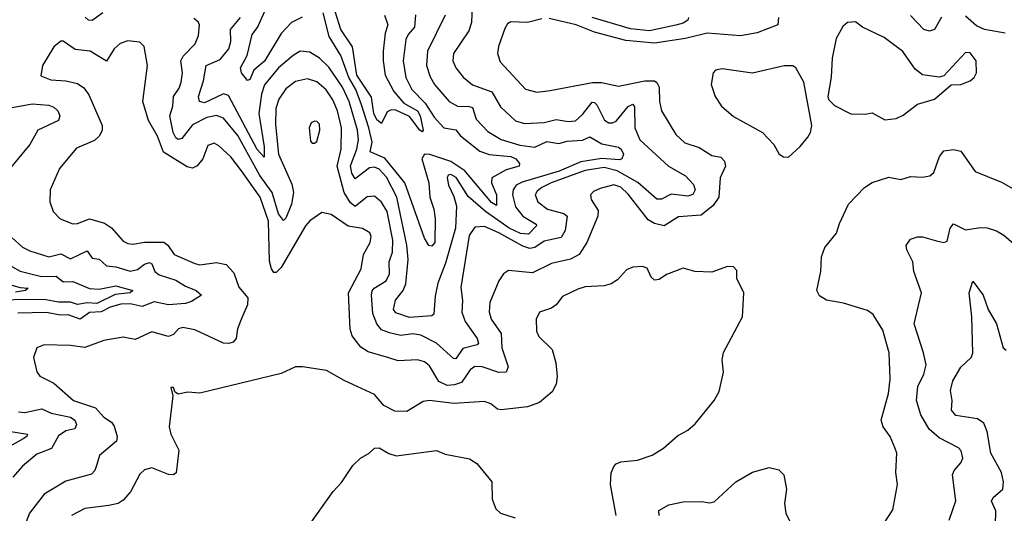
# Model space of a CAD drawing. Extents: x 1443846 to 1577407, y 839182 to 927291.
# Tile 275 of 535: x 1514473 to 1518587, y 857284 to 859346. Entities that reach past the tile are written whole.
import ezdxf

# ---------------------------------------------------------------- set-up
doc = ezdxf.new("R2010")
doc.units = 0

msp = doc.modelspace()

# ---------------------------------------------------------------- linework, layer by layer
at = {"layer": '0CON20XD'}
for points in [[(1516363.2, 859405), (1516360.3, 859335), (1516350.1, 859299.9), (1516285.4, 859205), (1516283.4, 859175), (1516294.8, 859144.8), (1516326.4, 859106.4), (1516364.8, 859074.8), (1516445.2, 859045.2), (1516482.2, 858982.2), (1516545, 858923.2), (1516582.4, 858912.4), (1516665, 858917.3), (1516715, 858929.7), (1516765, 858920.8), (1516795, 858923.4), (1516825, 858949.7), (1516865, 859001.6), (1516875, 859001.1), (1516885, 858990.8), (1516917, 858927), (1516935, 858915.4), (1516950, 858915), (1516965, 858922), (1517015, 858983.4), (1517035, 858993.5), (1517042.2, 858982.2), (1517042.7, 858895), (1517064.8, 858845), (1517184.6, 858734.6), (1517254.4, 858694.4), (1517288.3, 858658.3), (1517296, 858635), (1517285, 858616.2), (1517265, 858608.4), (1517195, 858617.7), (1517155, 858596.2), (1517135, 858596.7), (1517056, 858666), (1516968.8, 858715), (1516915, 858729.2), (1516835, 858715.7), (1516693.2, 858665), (1516655, 858645.2), (1516635, 858630), (1516626.7, 858615), (1516637.7, 858585), (1516678.5, 858555), (1516746.3, 858536.3), (1516760.3, 858525), (1516751.7, 858465), (1516735, 858436.7), (1516665, 858421.2), (1516625, 858394), (1516605, 858389.8), (1516575, 858399.7), (1516475, 858456.2), (1516415, 858481.9), (1516375, 858478.9), (1516351.6, 858445), (1516316.8, 858226.8), (1516323.1, 858173.1), (1516320.5, 858125), (1516334.2, 858085), (1516384.2, 858015), (1516390, 857995), (1516385, 857988.5), (1516325, 857972.4), (1516295, 857930), (1516285, 857930.5), (1516213.9, 857995), (1516149, 858029), (1516115, 858034.4), (1516065, 858026.8), (1516017.6, 858037.6), (1515985, 858051.1), (1515965.4, 858075.4), (1515948.8, 858118.8), (1515942.4, 858195), (1515945, 858212.9), (1515954.1, 858225), (1516004.4, 858255.6), (1516018.6, 858285), (1516016.7, 858335), (1516031.3, 858375), (1516031.6, 858425), (1516008.3, 858545), (1515985, 858584.6), (1515955, 858608.5), (1515925, 858606.1), (1515875, 858566.6), (1515855, 858581.6), (1515828.5, 858625), (1515800, 858735), (1515816.8, 858805), (1515818, 858895), (1515801, 858965), (1515781.4, 859011.4), (1515752.8, 859052.8), (1515715, 859087), (1515675, 859099.5), (1515625, 859087.7), (1515585, 859058), (1515555.8, 859015), (1515543.3, 858975), (1515541.1, 858908.9), (1515553.8, 858785), (1515609.5, 858659.5), (1515616.8, 858625), (1515609, 858575), (1515585, 858516.5), (1515575, 858507.3), (1515554, 858535), (1515527.4, 858625), (1515475.9, 858695.9), (1515385, 858862.5), (1515325, 858934.8), (1515295, 858945.6), (1515255, 858937.2), (1515195, 858907.2), (1515150.5, 858849.5), (1515135, 858846.3), (1515125, 858853.4), (1515113.8, 858875), (1515100, 858945), (1515112.7, 858985), (1515115.2, 859025), (1515139.9, 859060.1), (1515148.2, 859085), (1515152.8, 859125), (1515146.2, 859175), (1515155.9, 859194.1), (1515206.7, 859245), (1515220.3, 859280.3)], [(1515652.5, 859357.5), (1515608.7, 859335), (1515565, 859289), (1515496.3, 859173.7), (1515451.4, 859135), (1515435, 859096.2), (1515425, 859092), (1515399.6, 859125), (1515395.4, 859145), (1515423.5, 859196.5), (1515444.3, 859285), (1515466.7, 859313.3), (1515509.6, 859410.4)], [(1516655, 859350.2), (1516595, 859334.6), (1516525, 859337.8), (1516511.2, 859328.8), (1516499.8, 859310.2), (1516472.9, 859235), (1516470, 859205), (1516480.6, 859170.6), (1516586.4, 859056.4), (1516634, 859044), (1516688.9, 859051.1), (1516866.3, 859083.7), (1516903.7, 859083.7), (1516975, 859068.7), (1517085, 859091.1), (1517125, 859090.8), (1517135, 859084.6), (1517144.4, 859065), (1517146.1, 859005), (1517154.5, 858965), (1517215, 858866.9), (1517252.4, 858832.4), (1517312.1, 858812.1), (1517365, 858779.2), (1517402.5, 858772.5), (1517418.2, 858755), (1517422.7, 858735), (1517399.7, 858685), (1517393.6, 858605), (1517370.2, 858569.8), (1517320.5, 858529.5), (1517225, 858522.5), (1517165.3, 858484.7), (1517125, 858495.3), (1517099.6, 858509.6), (1517015, 858618), (1516985, 858646.7), (1516955, 858656.8), (1516898.8, 858641.2), (1516871.2, 858628.8), (1516858.1, 858615), (1516860.6, 858595), (1516889.5, 858549.5), (1516889.1, 858525), (1516842.1, 858415), (1516810, 858365), (1516773.8, 858346.2), (1516695, 858328.4), (1516615, 858288.7), (1516515, 858298.6), (1516495, 858284.2), (1516475.5, 858255), (1516437.5, 858165), (1516433.9, 858126.1), (1516442.3, 858095), (1516485.2, 858035.2), (1516488, 857975), (1516514.5, 857895.5), (1516506.1, 857873.9), (1516475, 857872.5), (1516405, 857896.2), (1516375, 857897.5), (1516355, 857884.1), (1516319.3, 857830.7), (1516289.5, 857820.5), (1516258.7, 857818.7), (1516223.7, 857835), (1516185, 857899.6), (1516165, 857917.3), (1516135, 857924.8), (1516055, 857921.2), (1516015, 857933.9), (1515928.6, 857958.6), (1515897.8, 857977.8), (1515862.2, 858025), (1515853.1, 858053.1), (1515846.7, 858205), (1515899.2, 858305), (1515908.9, 858365), (1515937.5, 858415), (1515940.9, 858440.9), (1515936.2, 858456.2), (1515905, 858473.8), (1515845, 858483.5), (1515775, 858531.9), (1515735, 858541.4), (1515685, 858505.6), (1515666.5, 858485), (1515565, 858310.8), (1515545, 858290), (1515535, 858290.6), (1515524.8, 858304.8), (1515516.9, 858336.9), (1515512.3, 858505), (1515477.5, 858605), (1515399.3, 858715), (1515355, 858773.5), (1515305, 858819.4), (1515285, 858830), (1515258.9, 858821.1), (1515238.2, 858765), (1515213.9, 858736.1), (1515195, 858726.1), (1515172, 858732), (1515073.3, 858793.3), (1515049.3, 858859.3), (1515010.7, 858925), (1514987.1, 859005), (1515006.7, 859155), (1514992.9, 859235), (1514975, 859252.9), (1514925, 859257.8), (1514893.1, 859246.9), (1514867.1, 859225), (1514835, 859173.8), (1514768, 859215), (1514705, 859222), (1514655, 859256.7), (1514645, 859256.7), (1514615, 859233.3), (1514568.8, 859155), (1514561.7, 859111.7), (1514602.5, 859095), (1514665, 859090.9), (1514715, 859079.6), (1514741.4, 859061.4), (1514761.9, 859031.9), (1514817.5, 858905), (1514817.2, 858882.8), (1514805, 858860), (1514785, 858841.4), (1514709.7, 858810.3), (1514638.9, 858725), (1514600, 858635), (1514598.9, 858585), (1514612.9, 858545), (1514642, 858515), (1514695, 858493.5), (1514715, 858494.5), (1514765, 858514.7), (1514826.7, 858496.7), (1514857.1, 858477.1), (1514905, 858421.1), (1514925, 858411.8), (1514945, 858408.5), (1514995, 858417.5), (1515075, 858416.7), (1515091.8, 858405), (1515118.1, 858365), (1515205, 858327.5), (1515225, 858322.7), (1515295, 858331.4), (1515335, 858323.3), (1515368.1, 858288.1), (1515388.2, 858228.2), (1515426, 858185), (1515424.2, 858155), (1515401.1, 858101.1)], [(1514820, 859375), (1514775, 859343.5), (1514760.8, 859345), (1514746.7, 859356.7)], [(1515220.3, 859280.3), (1515223.5, 859325), (1515218, 859338), (1515201.1, 859351.1)], [(1516251, 859365), (1516176.3, 859215), (1516173.3, 859155), (1516187.9, 859107.9), (1516206.7, 859075), (1516267.5, 859005), (1516305, 858983.1), (1516345, 858984.8), (1516365, 858978.9), (1516380.8, 858930.8), (1516429.5, 858879.5), (1516485, 858846.5), (1516562.5, 858822.5), (1516625, 858814.5), (1516675, 858837.3), (1516725, 858828.8), (1516760.9, 858839.1), (1516825, 858842.7), (1516855, 858856.5), (1516905, 858828.3), (1516975, 858814), (1516986.6, 858805), (1516995.2, 858785), (1516988.4, 858765), (1516979, 858761), (1516905, 858766.8), (1516816.9, 858753.1), (1516727, 858713), (1516572.1, 858667.9), (1516547.6, 858655), (1516534.8, 858635), (1516531.6, 858615), (1516544.1, 858565), (1516575, 858525.2), (1516631.5, 858491.5), (1516632.7, 858485), (1516599.6, 858450.4), (1516565, 858452.5), (1516518, 858475), (1516419.8, 858545), (1516347.5, 858607.5), (1516297.3, 858687.3), (1516275, 858699.6), (1516263.4, 858696.6), (1516259.6, 858685), (1516264.7, 858655), (1516287.1, 858607.1), (1516297.4, 858567.4), (1516294.2, 858475), (1516251.4, 858328.6), (1516220, 858245), (1516208.3, 858191.7), (1516203.6, 858116.4), (1516195, 858108.9), (1516102, 858102), (1516045, 858122), (1516034.7, 858135), (1516043.5, 858175), (1516075, 858215.3), (1516087, 858243), (1516096.6, 858345), (1516090.6, 858405), (1516048.4, 858605), (1516005, 858687.9), (1515975, 858721.7), (1515955, 858730.7), (1515935, 858727.5), (1515875, 858681.2), (1515860.1, 858705), (1515855.2, 858735.2), (1515881.9, 858805), (1515888.3, 858845), (1515883.7, 858885), (1515849.2, 859005), (1515821.8, 859065), (1515765, 859147.6), (1515725, 859185.3), (1515685, 859211.2), (1515645.4, 859214.6), (1515615, 859197.3), (1515554.7, 859145), (1515495.1, 859074.9), (1515483, 859035), (1515471.9, 858955), (1515494.4, 858815.6), (1515495, 858772), (1515465, 858804.3), (1515345, 859030), (1515325, 859036.7), (1515245, 858998.8), (1515223.9, 859005), (1515220, 859025), (1515241.1, 859091.1), (1515252, 859155), (1515310.5, 859179.5), (1515347.4, 859225), (1515354.7, 859255), (1515354, 859306), (1515395.9, 859355)], [(1516127.1, 859367.1), (1516122.1, 859315), (1516095.9, 859285), (1516086, 859264), (1516074.8, 859175), (1516086.1, 859105), (1516111.3, 859055), (1516167.4, 858997.4), (1516205, 858939.8), (1516245, 858895.2), (1516295, 858886.6), (1516315, 858860.6), (1516395, 858797.5), (1516435, 858782.7), (1516525, 858775.2), (1516545.4, 858765), (1516560.9, 858745), (1516560, 858735), (1516505, 858719.1), (1516445.8, 858685), (1516444.8, 858665), (1516464.8, 858615.2), (1516465, 858569.5), (1516445, 858583), (1516333, 858715), (1516275, 858753.8), (1516187, 858783), (1516165, 858783.9), (1516152.6, 858765), (1516183.1, 858665), (1516186.4, 858605), (1516203.9, 858555), (1516209.1, 858515), (1516207.7, 858415), (1516195, 858400), (1516182.7, 858402.7), (1516165, 858434.2), (1516081.5, 858665), (1515998.2, 858768.2), (1515937.6, 858795), (1515945.2, 858835), (1515932.3, 858895), (1515900.8, 858990.8), (1515877.8, 859055), (1515847.8, 859105), (1515815, 859196.9), (1515766.5, 859276.5), (1515740.6, 859375)], [(1515997.1, 859365), (1516011.3, 859325), (1516000.3, 859289.7), (1515992, 859215), (1515991.1, 859175), (1516000.4, 859115), (1516036.8, 859046.8), (1516078.3, 858998.3), (1516135.2, 858965), (1516146.1, 858945), (1516159.4, 858885), (1516155, 858878), (1516145, 858884.5), (1516101.8, 858941.8), (1516045, 858968.6), (1516025, 858969.6), (1516008.1, 858961.9), (1515985, 858913.3), (1515965, 858927.4), (1515952.1, 858955), (1515943.2, 859023.2), (1515881.9, 859115), (1515863.1, 859233.1), (1515815.2, 859305), (1515791.1, 859381.1)], [(1517644.2, 859355), (1517640.8, 859325), (1517555, 859291.1), (1517485, 859279), (1517345, 859289.8), (1517255, 859267.2), (1517125, 859248.9), (1517005, 859259.5), (1516875, 859294.8), (1516798.1, 859325), (1516685, 859351.2)], [(1517268.1, 859355), (1517264.4, 859345), (1517245, 859332.2), (1517215, 859323.9), (1517105, 859300.4), (1517025, 859308.7), (1516865.1, 859355.1)], [(1518325, 859356.4), (1518295.2, 859304.8), (1518275, 859298.5), (1518251.3, 859305), (1518195, 859363.8)], [(1518590.7, 859290.7), (1518505, 859304.8), (1518470.4, 859320.4), (1518425, 859361.4)], [(1518088.1, 858928.1), (1518135, 858933.3), (1518165, 858947.1), (1518225, 858994), (1518295, 859013.8), (1518365, 859074), (1518405, 859076.2), (1518445, 859091.2), (1518461.2, 859105), (1518470.8, 859125), (1518470, 859175), (1518445, 859207.5), (1518425, 859209.2), (1518335, 859112.5), (1518315, 859106.7), (1518245, 859116.7), (1518215, 859140), (1518163, 859213), (1518085, 859272.2), (1517995, 859315.6), (1517965, 859338), (1517932.5, 859335), (1517911.9, 859318.1), (1517885, 859267.5), (1517868.2, 859185), (1517863.6, 859106.4), (1517850, 859025), (1517853, 859013), (1517877.7, 858987.7), (1517946.4, 858953.6), (1518005, 858952), (1518035, 858957.5), (1518088.1, 858928.1)], [(1517685, 858772.5), (1517733.6, 858816.4), (1517765.7, 858855), (1517777.8, 858875), (1517783.5, 858905), (1517749.2, 859085), (1517715.5, 859145.5), (1517703.1, 859153.1), (1517666.7, 859153.3), (1517535, 859122.9), (1517408.8, 859141.2), (1517380, 859135), (1517370, 859125), (1517362.5, 859075), (1517379.2, 859025), (1517405.8, 858985), (1517455, 858941.4), (1517576, 858875), (1517624, 858825), (1517646.7, 858785), (1517665, 858774), (1517685, 858772.5)], [(1514363.8, 858966.2), (1514525, 858995.2), (1514595, 858989.6), (1514615, 858981.1), (1514631.9, 858965), (1514640.5, 858945), (1514634.4, 858925), (1514549.2, 858885), (1514514.8, 858825.2), (1514372.9, 858655)], [(1515705, 858830), (1515715, 858837.5), (1515727.3, 858885), (1515725, 858910), (1515715, 858921.2), (1515705, 858922), (1515691.2, 858915), (1515682.9, 858895), (1515688.3, 858838.3), (1515695, 858830), (1515705, 858830)], [(1518025, 857151.2), (1518120.9, 857299.1), (1518140.8, 857405), (1518134, 857455), (1518138, 857535), (1518130.8, 857555), (1518110, 857605), (1518081.4, 857645), (1518073.2, 857673.2), (1518103.8, 857785), (1518110, 857845), (1518105.4, 857955), (1518079.8, 858049.8), (1518038.6, 858115), (1518015, 858131.4), (1517915, 858162.5), (1517844.6, 858174.6), (1517815, 858192), (1517804.4, 858215), (1517820, 858295), (1517822.9, 858355), (1517837.1, 858395), (1517885.8, 858455), (1517898, 858495), (1517935.8, 858575), (1518002.5, 858645), (1518035, 858665.5), (1518105, 858689.1), (1518155, 858679.4), (1518195, 858691.5), (1518245, 858688.9), (1518275.4, 858694.6), (1518292.2, 858707.8), (1518316.9, 858775), (1518335, 858798.1), (1518375, 858804.4), (1518405, 858797.1), (1518465, 858712.5), (1518575, 858666.9), (1518697.4, 858597.4)], [(1518356, 857255), (1518384.4, 857335.6), (1518371.1, 857445), (1518377.2, 857462.8), (1518405.8, 857495), (1518414.3, 857515), (1518406.7, 857545), (1518395, 857557.1), (1518315, 857600), (1518272.5, 857635), (1518237.6, 857695), (1518219.7, 857755), (1518225.8, 857814.2), (1518251.2, 857865), (1518260, 857905), (1518250, 857955), (1518210, 858075), (1518241.1, 858205), (1518209.5, 858295), (1518205.2, 858335.2), (1518179.6, 858385), (1518176.7, 858403.3), (1518195, 858429.2), (1518225, 858438.6), (1518245, 858439.4), (1518303.1, 858423.1), (1518335, 858415.7), (1518348.9, 858421.1), (1518360.6, 858475), (1518375, 858494), (1518425, 858468.8), (1518488.2, 858478.2), (1518515, 858476.2), (1518555, 858464.4), (1518585, 858445.6), (1518625, 858411.9)], [(1514441.9, 858435), (1514485, 858395.5), (1514515, 858380.4), (1514595, 858355.8), (1514645, 858368.8), (1514685, 858347.5), (1514755, 858381.2), (1514775, 858349.4), (1514805, 858346.2), (1514835, 858318.2), (1514875, 858313.5), (1514935, 858296), (1514965, 858302.8), (1514995, 858325.3), (1515015, 858332), (1515025, 858326.2), (1515037.9, 858295), (1515055, 858279.8), (1515125, 858258.4), (1515165, 858233.5), (1515210.8, 858215), (1515232, 858195), (1515191.4, 858168.6), (1515165, 858160.2), (1515095, 858155.6), (1515035, 858168), (1514985, 858148), (1514935, 858159.1), (1514895, 858157.3), (1514851.5, 858145), (1514813.8, 858126.2), (1514765, 858123.3), (1514725, 858094.8), (1514675, 858112.9), (1514641.7, 858111.7), (1514585, 858123.4), (1514465, 858120.5)], [(1514405, 858334.3), (1514475, 858296), (1514564.1, 858274.1), (1514625, 858275.2), (1514655, 858251.6), (1514695, 858253.2), (1514765, 858223.5), (1514805, 858220.4), (1514875, 858234.4), (1514945.6, 858215), (1514934, 858205), (1514871.2, 858198.8), (1514795, 858161), (1514755, 858163.4), (1514715, 858155.9), (1514685, 858166.6), (1514635, 858166.7), (1514575, 858177.5), (1514325, 858175.1)], [(1516965.5, 857275), (1516941.1, 857405), (1516945, 857453.3), (1516955, 857479.2), (1516965, 857490.6), (1516985, 857498.9), (1517055, 857505.6), (1517115, 857527.1), (1517163.6, 857556.4), (1517222.1, 857607.9), (1517265, 857632), (1517295, 857658), (1517374.2, 857755), (1517395, 857793.3), (1517413.9, 857873.9), (1517408.8, 857925), (1517414.2, 857955.8), (1517493.3, 858105), (1517498.8, 858205), (1517470, 858265), (1517468.8, 858298.8), (1517455, 858313.8), (1517430, 858315), (1517365, 858291.9), (1517293.8, 858293.8), (1517245, 858308.2), (1517175, 858281.2), (1517145, 858261.6), (1517125, 858257.7), (1517110.8, 858270.8), (1517095, 858308), (1517075, 858315.6), (1517035, 858313.1), (1517008.9, 858301.1), (1516970.4, 858259.6), (1516945, 858242.9), (1516915, 858234.5), (1516835, 858230), (1516805, 858220.9), (1516740.4, 858189.6), (1516714.2, 858155), (1516695, 858140.5), (1516644.3, 858125), (1516631.1, 858095), (1516632.9, 858045), (1516642.6, 858022.6), (1516697.8, 857967.8), (1516712.6, 857912.6), (1516719.2, 857855), (1516715, 857824), (1516698, 857792), (1516645, 857746.9), (1516595, 857729.5), (1516485, 857716.7), (1516469.7, 857719.7), (1516442.1, 857742.1), (1516415, 857751.4), (1516287, 857743), (1516184.6, 857755.4), (1516159.3, 857750.7), (1516090.9, 857709.1), (1516040.9, 857710.9), (1515993.8, 857733.8), (1515955, 857780), (1515829.2, 857839.2), (1515755, 857881.2), (1515655, 857896.2), (1515625, 857896.2), (1515565, 857868), (1515225, 857785.8), (1515175, 857790), (1515135, 857782.5), (1515121.7, 857791.7), (1515115, 857810), (1515105, 857810), (1515113.3, 857775), (1515097.1, 857645), (1515104.3, 857615), (1515138.3, 857548.3), (1515126.5, 857453.5), (1515115, 857444.3), (1515095, 857446.5), (1515025, 857474.5), (1514995, 857465.6), (1514975, 857447.5), (1514936.4, 857373.6), (1514905, 857338.5), (1514884.7, 857325.3), (1514845, 857316.6), (1514745, 857304.5), (1514688.9, 857275)], [(1514375, 858254.8), (1514475, 858227.6), (1514508, 858225), (1514497.5, 858215), (1514455, 858207.4)], [(1518549.6, 857235), (1518551.3, 857295), (1518533.2, 857335), (1518540.3, 857349.7), (1518581.1, 857385), (1518583.6, 857415), (1518575.2, 857455), (1518530.6, 857535), (1518516, 857626), (1518501, 857661), (1518475, 857678.2), (1518385, 857692.7), (1518366.5, 857715), (1518369.1, 857755), (1518362.8, 857797.2), (1518372.4, 857837.6), (1518405, 857894), (1518448, 857935), (1518456.2, 857953.8), (1518451.8, 858105), (1518440.6, 858205), (1518455, 858253.3), (1518498.9, 858195), (1518519.6, 858135), (1518554.6, 858075), (1518582.5, 857975), (1518595, 857965.8)], [(1515401.1, 858101.1), (1515382.5, 858055), (1515377.5, 858015), (1515365, 857999.5), (1515347.1, 857992.9), (1515325, 857995.3), (1515205, 858050.3), (1515155, 858060.3), (1515135.8, 858054.2), (1515115, 858031.5), (1515095, 858022.1), (1515025, 858042.9), (1514955, 858010.4), (1514905, 858020.5), (1514825, 858006.2), (1514745, 857976.1), (1514685, 857984.5), (1514575, 857987.8), (1514544.5, 857975.5), (1514530.6, 857935), (1514544.4, 857875), (1514557.4, 857857.4), (1514615, 857827.8), (1514698.1, 857755), (1514789.5, 857725), (1514825, 857685.6), (1514857.1, 857665), (1514868.1, 857648.1), (1514880.5, 857605), (1514877.5, 857585), (1514805.7, 857525), (1514795, 857487.5), (1514786.7, 857463.3), (1514772.3, 857447.7), (1514665, 857418.5), (1514575, 857364.4), (1514514.5, 857285), (1514482.9, 857205)], [(1514468.4, 857708.4), (1514495, 857704.8), (1514565, 857720.5), (1514605, 857702.9), (1514685, 857685.9), (1514703.4, 857673.4), (1514710.2, 857655), (1514703.2, 857636.8), (1514665, 857628.1), (1514635, 857607.2), (1514605.5, 857554.5), (1514545, 857530.8), (1514485, 857480.9), (1514444.6, 857435)], [(1514392.2, 857632.2), (1514505.7, 857615), (1514503.1, 857605), (1514487.8, 857595), (1514395, 857543.6)], [(1515675, 857224.4), (1515782.5, 857375), (1515817.9, 857412.1), (1515865, 857483.3), (1515896.7, 857515), (1515933.3, 857535), (1515955, 857556.7), (1515975, 857558), (1516015, 857534.3), (1516045.9, 857524.1), (1516215, 857547.1), (1516250.7, 857530.7), (1516352.3, 857512.3), (1516382.7, 857492.7), (1516446.2, 857415), (1516446.4, 857343.6), (1516462.7, 857302.7), (1516482.5, 857285), (1516543.3, 857265)], [(1517144.4, 857275), (1517143.6, 857296.4), (1517185, 857318.8), (1517245, 857331.6), (1517323.8, 857333.8), (1517355, 857327.5), (1517375, 857331.5), (1517465, 857416), (1517535, 857456.2), (1517603.9, 857476.1), (1517645, 857466.2), (1517666.2, 857445), (1517677.1, 857385), (1517669.2, 857325), (1517674.2, 857285), (1517713.6, 857203.6)]]:
    msp.add_lwpolyline(points, dxfattribs=at)

doc.saveas('drawing.dxf')
